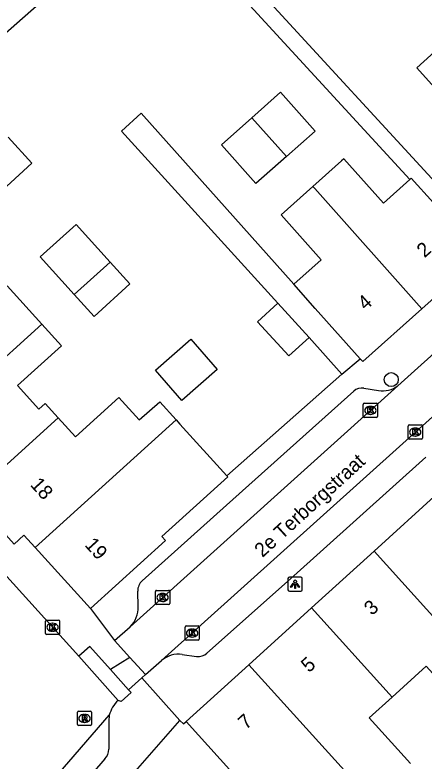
# Model space of a CAD drawing. Extents: x 158352 to 159489, y 383828 to 384597.
# Drawn here: x 159061.5 to 159090.2, y 384109.3 to 384161.6 of the extents above; entities that cross this region are included whole.
import ezdxf

# ---------------------------------------------------------------- set-up
doc = ezdxf.new("R2010")
doc.units = 0
for name, color, linetype in [('IMGEO_Boom', 7, 'Continuous'), ('IMGEO_Kolk', 7, 'Continuous'), ('IMGEO_Lichtpunt', 7, 'Continuous'), ('IMGEO_Muur', 7, 'Continuous'), ('IMGEO_Openbare_ruimte_label', 7, 'Continuous'), ('IMGEO_Pand', 7, 'Continuous'), ('IMGEO_Pand_nummerreeks', 7, 'Continuous'), ('IMGEO_Rijbaan_lokaal_open', 7, 'Continuous'), ('IMGEO_Rioolput', 7, 'Continuous'), ('IMGEO_Voetpad_open', 7, 'Continuous')]:
    doc.layers.add(name, color=color, linetype=linetype)

msp = doc.modelspace()

# ---------------------------------------------------------------- linework, layer by layer
at = {"layer": 'IMGEO_Boom'}
msp.add_circle((159087.914, 384136.058), 0.489, dxfattribs=at)
at = {"layer": 'IMGEO_Kolk'}
for p, q in [((159085.948, 384133.472), (159085.948, 384134.324)), ((159086.023, 384134.398), (159086.875, 384134.398)), ((159086.949, 384134.324), (159086.949, 384133.472)), ((159086.436, 384134.178), (159086.461, 384134.178)), ((159086.875, 384133.398), (159086.023, 384133.398)), ((159086.459, 384133.618), (159086.434, 384133.618)), ((159089.1, 384131.952), (159089.1, 384132.804)), ((159089.175, 384132.878), (159090.027, 384132.878)), ((159090.101, 384132.804), (159090.101, 384131.952)), ((159089.588, 384132.658), (159089.613, 384132.658)), ((159090.027, 384131.878), (159089.175, 384131.878)), ((159089.611, 384132.098), (159089.586, 384132.098)), ((159071.357, 384120.353), (159071.357, 384121.205)), ((159071.432, 384121.279), (159072.284, 384121.279)), ((159072.358, 384121.205), (159072.358, 384120.353)), ((159071.845, 384121.059), (159071.87, 384121.059)), ((159072.284, 384120.279), (159071.432, 384120.279)), ((159071.868, 384120.499), (159071.843, 384120.499)), ((159063.632, 384118.261), (159063.632, 384119.113)), ((159063.707, 384119.187), (159064.559, 384119.187)), ((159064.633, 384119.113), (159064.633, 384118.261)), ((159064.12, 384118.967), (159064.145, 384118.967)), ((159073.435, 384117.855), (159073.435, 384118.707)), ((159073.51, 384118.781), (159074.362, 384118.781)), ((159074.436, 384118.707), (159074.436, 384117.855)), ((159064.559, 384118.187), (159063.707, 384118.187)), ((159064.143, 384118.407), (159064.118, 384118.407)), ((159073.923, 384118.561), (159073.948, 384118.561)), ((159074.362, 384117.781), (159073.51, 384117.781)), ((159073.946, 384118.001), (159073.921, 384118.001))]:
    msp.add_line(p, q, dxfattribs=at)
for points in [[(159085.948, 384133.472), (159085.948, 384134.324)], [(159086.023, 384134.398), (159086.875, 384134.398)], [(159086.949, 384134.324), (159086.949, 384133.472)], [(159086.269, 384134.098), (159086.392, 384134.098), (159086.392, 384133.947), (159086.522, 384134.098), (159086.686, 384134.098), (159086.54, 384133.947), (159086.693, 384133.698), (159086.541, 384133.698), (159086.456, 384133.862), (159086.392, 384133.795), (159086.392, 384133.698), (159086.269, 384133.698), (159086.269, 384134.098)], [(159086.875, 384133.398), (159086.023, 384133.398)], [(159089.1, 384131.952), (159089.1, 384132.804)], [(159089.175, 384132.878), (159090.027, 384132.878)], [(159090.101, 384132.804), (159090.101, 384131.952)], [(159089.421, 384132.578), (159089.544, 384132.578), (159089.544, 384132.427), (159089.674, 384132.578), (159089.838, 384132.578), (159089.692, 384132.427), (159089.845, 384132.178), (159089.693, 384132.178), (159089.608, 384132.342), (159089.544, 384132.275), (159089.544, 384132.178), (159089.421, 384132.178), (159089.421, 384132.578)], [(159090.027, 384131.878), (159089.175, 384131.878)], [(159071.357, 384120.353), (159071.357, 384121.205)], [(159071.432, 384121.279), (159072.284, 384121.279)], [(159072.358, 384121.205), (159072.358, 384120.353)], [(159071.678, 384120.979), (159071.801, 384120.979), (159071.801, 384120.828), (159071.931, 384120.979), (159072.095, 384120.979), (159071.949, 384120.828), (159072.102, 384120.579), (159071.95, 384120.579), (159071.865, 384120.743), (159071.801, 384120.676), (159071.801, 384120.579), (159071.678, 384120.579), (159071.678, 384120.979)], [(159072.284, 384120.279), (159071.432, 384120.279)], [(159063.632, 384118.261), (159063.632, 384119.113)], [(159063.707, 384119.187), (159064.559, 384119.187)], [(159064.633, 384119.113), (159064.633, 384118.261)], [(159063.953, 384118.887), (159064.076, 384118.887), (159064.076, 384118.736), (159064.206, 384118.887), (159064.37, 384118.887), (159064.224, 384118.736), (159064.377, 384118.487), (159064.225, 384118.487), (159064.14, 384118.651), (159064.076, 384118.584), (159064.076, 384118.487), (159063.953, 384118.487), (159063.953, 384118.887)], [(159073.435, 384117.855), (159073.435, 384118.707)], [(159073.51, 384118.781), (159074.362, 384118.781)], [(159074.436, 384118.707), (159074.436, 384117.855)], [(159064.559, 384118.187), (159063.707, 384118.187)], [(159073.756, 384118.481), (159073.879, 384118.481), (159073.879, 384118.33), (159074.009, 384118.481), (159074.173, 384118.481), (159074.027, 384118.33), (159074.18, 384118.081), (159074.028, 384118.081), (159073.943, 384118.245), (159073.879, 384118.178), (159073.879, 384118.081), (159073.756, 384118.081), (159073.756, 384118.481)], [(159074.362, 384117.781), (159073.51, 384117.781)]]:
    msp.add_lwpolyline(points, dxfattribs=at)
for centre, start, end in [((159086.025, 384134.322), 91.552, 178.448), ((159086.025, 384134.322), 91.552, 178.448), ((159086.873, 384134.322), 1.552, 88.448), ((159086.873, 384134.322), 1.552, 88.448), ((159086.025, 384133.474), 181.552, 268.448), ((159086.025, 384133.474), 181.552, 268.448), ((159086.873, 384133.474), 271.552, 358.448), ((159086.873, 384133.474), 271.552, 358.448), ((159089.177, 384132.802), 91.552, 178.448), ((159089.177, 384132.802), 91.552, 178.448), ((159090.025, 384132.802), 1.552, 88.448), ((159090.025, 384132.802), 1.552, 88.448), ((159089.177, 384131.954), 181.552, 268.448), ((159089.177, 384131.954), 181.552, 268.448), ((159090.025, 384131.954), 271.552, 358.448), ((159090.025, 384131.954), 271.552, 358.448), ((159071.434, 384121.203), 91.552, 178.448), ((159071.434, 384121.203), 91.552, 178.448), ((159072.282, 384121.203), 1.552, 88.448), ((159072.282, 384121.203), 1.552, 88.448), ((159071.434, 384120.355), 181.552, 268.448), ((159071.434, 384120.355), 181.552, 268.448), ((159072.282, 384120.355), 271.552, 358.448), ((159072.282, 384120.355), 271.552, 358.448), ((159063.709, 384119.111), 91.552, 178.448), ((159063.709, 384119.111), 91.552, 178.448), ((159064.557, 384119.111), 1.552, 88.448), ((159064.557, 384119.111), 1.552, 88.448), ((159073.512, 384118.705), 91.552, 178.448), ((159073.512, 384118.705), 91.552, 178.448), ((159074.36, 384118.705), 1.552, 88.448), ((159074.36, 384118.705), 1.552, 88.448), ((159063.709, 384118.263), 181.552, 268.448), ((159063.709, 384118.263), 181.552, 268.448), ((159064.557, 384118.263), 271.552, 358.448), ((159064.557, 384118.263), 271.552, 358.448), ((159073.512, 384117.857), 181.552, 268.448), ((159073.512, 384117.857), 181.552, 268.448), ((159074.36, 384117.857), 271.552, 358.448), ((159074.36, 384117.857), 271.552, 358.448)]:
    msp.add_arc(centre, 0.0765, start, end, dxfattribs=at)
for centre, major_axis, ratio, start_param, end_param in [((159086.435, 384133.898), (-0.387, 0.002), 0.722429, 4.712389, 7.853982), ((159086.46, 384133.898), (-0.39, 0.002), 0.717154, 1.570796, 4.712389), ((159089.587, 384132.378), (-0.387, 0.002), 0.722429, 4.712389, 7.853982), ((159089.612, 384132.378), (-0.39, 0.002), 0.717154, 1.570796, 4.712389), ((159071.844, 384120.779), (-0.387, 0.002), 0.722429, 4.712389, 7.853982), ((159071.869, 384120.779), (-0.39, 0.002), 0.717154, 1.570796, 4.712389), ((159064.119, 384118.687), (-0.387, 0.002), 0.722429, 4.712389, 7.853982), ((159064.144, 384118.687), (-0.39, 0.002), 0.717154, 1.570796, 4.712389), ((159073.922, 384118.281), (-0.387, 0.002), 0.722429, 4.712389, 7.853982), ((159073.947, 384118.281), (-0.39, 0.002), 0.717154, 1.570796, 4.712389)]:
    msp.add_ellipse(centre, major_axis=major_axis, ratio=ratio, start_param=start_param, end_param=end_param, dxfattribs=at)
at = {"layer": 'IMGEO_Lichtpunt'}
for p, q in [((159080.664, 384122.112), (159080.664, 384121.305)), ((159080.664, 384122.112), (159080.664, 384121.305)), ((159081.566, 384122.207), (159080.758, 384122.207)), ((159081.566, 384122.207), (159080.758, 384122.207)), ((159081.66, 384121.305), (159081.66, 384122.112)), ((159081.66, 384121.305), (159081.66, 384122.112)), ((159080.758, 384121.211), (159081.566, 384121.211)), ((159080.758, 384121.211), (159081.566, 384121.211))]:
    msp.add_line(p, q, dxfattribs=at)
for points in [[(159081.038, 384121.776), (159081.077, 384121.748), (159080.889, 384121.486), (159080.851, 384121.513), (159081.038, 384121.776)], [(159081.14, 384121.728), (159081.187, 384121.728), (159081.187, 384121.406), (159081.14, 384121.406), (159081.14, 384121.728)], [(159081.25, 384121.748), (159081.288, 384121.775), (159081.475, 384121.513), (159081.436, 384121.485), (159081.25, 384121.748)]]:
    msp.add_lwpolyline(points, dxfattribs=at)
msp.add_circle((159081.163, 384121.91), 0.0994, dxfattribs=at)
for centre, start, end in [((159080.758, 384122.112), 90, 180), ((159080.758, 384122.112), 90, 180), ((159081.566, 384122.112), 0, 90), ((159081.566, 384122.112), 0, 90), ((159080.758, 384121.305), 180, 270), ((159080.758, 384121.305), 180, 270), ((159081.566, 384121.305), 270, 0), ((159081.566, 384121.305), 270, 360)]:
    msp.add_arc(centre, 0.0946, start, end, dxfattribs=at)
at = {"layer": 'IMGEO_Muur'}
msp.add_lwpolyline([(159076.363, 384129.322), (159084.437, 384136.452)], dxfattribs=at)
at = {"layer": 'IMGEO_Pand'}
for points in [[(159091.375, 384156.086), (159089.711, 384157.932), (159091.913, 384159.917), (159093.973, 384161.774), (159094.545, 384161.139), (159094.761, 384160.899), (159096.408, 384162.384), (159096.192, 384162.624), (159093.094, 384166.059)], [(159080.551, 384151.706), (159082.568, 384153.493), (159080.145, 384156.213), (159078.13, 384154.428)], [(159080.551, 384151.706), (159078.415, 384149.814), (159075.986, 384152.529), (159078.13, 384154.428)], [(159078.13, 384154.428), (159080.551, 384151.706)], [(159058.618, 384150.901), (159060.29, 384149.055), (159062.69, 384151.23), (159061.019, 384153.075)], [(159089.225, 384150.106), (159087.378, 384148.427), (159084.593, 384151.554), (159084.427, 384151.406), (159082.413, 384149.613)], [(159094.209, 384144.717), (159090.884, 384148.451), (159089.322, 384150.194), (159089.225, 384150.106)], [(159081.076, 384142.745), (159082.983, 384144.467), (159080.175, 384147.619), (159082.413, 384149.613)], [(159082.413, 384149.613), (159082.55, 384149.459), (159090.058, 384141.019)], [(159068.172, 384144.304), (159065.784, 384146.939), (159063.274, 384144.665), (159065.662, 384142.03)], [(159065.662, 384142.03), (159067.051, 384140.497), (159069.562, 384142.771), (159068.172, 384144.304)], [(159068.172, 384144.304), (159065.662, 384142.03)], [(159090.058, 384141.019), (159094.209, 384144.717)], [(159056.462, 384141.322), (159057.822, 384139.82), (159060.939, 384142.644), (159063.373, 384139.957)], [(159085.738, 384137.516), (159082.583, 384141.057), (159081.076, 384142.745)], [(159079.955, 384141.417), (159078.529, 384140.117), (159080.716, 384137.716), (159082.142, 384139.016)], [(159082.142, 384139.016), (159079.955, 384141.417)], [(159090.058, 384141.019), (159085.909, 384137.324), (159085.738, 384137.516)], [(159063.373, 384139.957), (159054.8, 384132.191)], [(159063.373, 384139.957), (159064.761, 384138.424), (159061.684, 384135.638), (159063.178, 384133.989), (159063.621, 384134.39), (159064.533, 384133.383)], [(159073.847, 384138.887), (159075.698, 384136.766), (159073.218, 384134.602), (159071.367, 384136.724), (159073.847, 384138.887)], [(159064.533, 384133.383), (159065.741, 384132.05), (159068.788, 384134.81), (159070.207, 384133.243), (159071.657, 384134.5), (159072.802, 384133.248)], [(159058.594, 384128.003), (159064.303, 384133.174), (159064.533, 384133.383)], [(159062.912, 384124.289), (159072.802, 384133.248)], [(159072.802, 384133.248), (159073.08, 384132.945), (159076.363, 384129.322)], [(159076.363, 384129.322), (159076.437, 384129.24), (159071.812, 384125.051), (159072.056, 384124.782), (159066.787, 384120.01)], [(159062.912, 384124.289), (159062.127, 384125.155), (159061.436, 384124.528), (159058.426, 384127.851), (159058.594, 384128.003)], [(159086.703, 384124.026), (159091.19, 384128.088)], [(159066.787, 384120.01), (159062.912, 384124.289)], [(159086.703, 384124.026), (159082.304, 384120.043)], [(159096.008, 384113.749), (159086.703, 384124.026)], [(159077.905, 384116.061), (159082.304, 384120.043)], [(159082.304, 384120.043), (159087.761, 384114.016), (159087.97, 384113.786)], [(159077.905, 384116.061), (159073.507, 384112.078)], [(159086.474, 384106.597), (159086.403, 384106.676), (159077.905, 384116.061)], [(159094.013, 384111.943), (159090.374, 384115.962), (159087.97, 384113.786)], [(159087.97, 384113.786), (159086.364, 384112.332), (159089.267, 384109.125)], [(159069.128, 384107.669), (159073.079, 384112.15)], [(159073.079, 384112.15), (159073.32, 384111.909), (159073.507, 384112.078)], [(159073.507, 384112.078), (159079.161, 384105.832)]]:
    msp.add_lwpolyline(points, dxfattribs=at)
at = {"layer": 'IMGEO_Rijbaan_lokaal_open'}
for points in [[(159065.968, 384116.658), (159044.215, 384140.706)], [(159088.37, 384135.624), (159092.088, 384138.974)], [(159094.286, 384136.578), (159071.791, 384116.352)], [(159069.58, 384118.73), (159088.37, 384135.624)], [(159068.476, 384117.752), (159069.58, 384118.73)], [(159069.57, 384116.559), (159068.476, 384117.752)], [(159065.968, 384116.658), (159068.743, 384113.557)], [(159070.664, 384115.366), (159069.57, 384116.559)], [(159070.664, 384115.366), (159071.791, 384116.352)], [(159054.813, 384097.177), (159068.118, 384112.515)]]:
    msp.add_lwpolyline(points, dxfattribs=at)
msp.add_arc((159070.165, 384111.996), 2.112, 132.327, 165.7617, dxfattribs=at)
at = {"layer": 'IMGEO_Rioolput'}
for p, q in [((159065.876, 384111.873), (159065.876, 384112.725)), ((159065.951, 384112.799), (159066.803, 384112.799)), ((159066.364, 384112.579), (159066.389, 384112.579)), ((159066.877, 384112.725), (159066.877, 384111.873)), ((159066.803, 384111.799), (159065.951, 384111.799)), ((159066.387, 384112.019), (159066.362, 384112.019))]:
    msp.add_line(p, q, dxfattribs=at)
for points in [[(159065.876, 384111.873), (159065.876, 384112.725)], [(159065.951, 384112.799), (159066.803, 384112.799)], [(159066.465, 384112.497), (159066.213, 384112.499), (159066.213, 384112.099)], [(159066.391, 384112.418), (159066.337, 384112.418), (159066.337, 384112.337)], [(159066.337, 384112.337), (159066.389, 384112.337)], [(159066.877, 384112.725), (159066.877, 384111.873)], [(159066.803, 384111.799), (159065.951, 384111.799)], [(159066.213, 384112.099), (159066.337, 384112.099), (159066.337, 384112.261), (159066.348, 384112.261)], [(159066.395, 384112.232), (159066.466, 384112.099), (159066.606, 384112.099), (159066.541, 384112.225)]]:
    msp.add_lwpolyline(points, dxfattribs=at)
for centre, radius, start, end in [((159065.953, 384112.723), 0.0765, 91.552, 178.448), ((159065.953, 384112.723), 0.0765, 91.552, 178.448), ((159066.373, 384112.526), 0.19, 274.7715, 282.9687), ((159066.397, 384112.322), 0.0964, 77.0061, 93.1865), ((159066.411, 384112.379), 0.0378, 276.6634, 79.6772), ((159066.464, 384112.387), 0.109, 350.3612, 89.416), ((159066.462, 384112.387), 0.112, 277.5842, 350.9817), ((159066.801, 384112.723), 0.0765, 1.552, 88.448), ((159066.801, 384112.723), 0.0765, 1.552, 88.448), ((159065.953, 384111.875), 0.0765, 181.552, 268.448), ((159065.953, 384111.875), 0.0765, 181.552, 268.448), ((159066.347, 384112.208), 0.0533, 26.0293, 88.6989), ((159066.446, 384112.172), 0.108, 29.5134, 73.7905), ((159066.801, 384111.875), 0.0765, 271.552, 358.448), ((159066.801, 384111.875), 0.0765, 271.552, 358.448)]:
    msp.add_arc(centre, radius, start, end, dxfattribs=at)
for centre, major_axis, ratio, start_param, end_param in [((159066.363, 384112.299), (-0.387, 0.002), 0.722429, 4.712389, 7.853982), ((159066.388, 384112.299), (-0.39, 0.002), 0.717154, 1.570796, 4.712389)]:
    msp.add_ellipse(centre, major_axis=major_axis, ratio=ratio, start_param=start_param, end_param=end_param, dxfattribs=at)
at = {"layer": 'IMGEO_Voetpad_open'}
for points in [[(159049.259, 384150.207), (159067.497, 384166.251), (159067.429, 384167.886), (159067.181, 384168.179)], [(159089.225, 384150.106), (159074.513, 384166.093), (159074.61, 384166.182), (159075.381, 384166.892), (159095.074, 384145.493)], [(159081.076, 384142.745), (159070.36, 384154.749), (159068.966, 384153.479), (159079.955, 384141.417)], [(159082.142, 384139.016), (159084.437, 384136.452)], [(159084.437, 384136.452), (159085.738, 384137.516)], [(159076.363, 384129.322), (159084.437, 384136.452)], [(159085.991, 384135.457), (159087.019, 384135.3)], [(159070.426, 384121.947), (159076.357, 384127.254), (159085.277, 384135.244)], [(159074.976, 384116.866), (159080.851, 384122.093), (159090.337, 384130.622)], [(159070.149, 384120.134), (159070.116, 384121.224)], [(159066.787, 384120.01), (159068.476, 384117.752)], [(159068.193, 384115.732), (159066.743, 384117.352), (159065.968, 384116.658)], [(159069.57, 384116.559), (159068.193, 384115.732)], [(159073.245, 384116.785), (159074.247, 384116.645)], [(159068.193, 384115.732), (159069.473, 384114.301)], [(159069.473, 384114.301), (159070.408, 384115.137)], [(159070.408, 384115.137), (159070.664, 384115.366)], [(159073.079, 384112.15), (159070.408, 384115.137)], [(159069.473, 384114.301), (159069.642, 384114.112), (159068.94, 384113.488), (159068.743, 384113.557)], [(159068.118, 384112.515), (159068.096, 384112.115), (159068.076, 384110.141)], [(159067.815, 384109.452), (159058.002, 384098.104)]]:
    msp.add_lwpolyline(points, dxfattribs=at)
for centre, radius, start, end in [((159085.861, 384134.59), 0.877, 81.4785, 131.7432), ((159087.305, 384137.084), 1.807, 260.878, 306.0942), ((159071.047, 384121.253), 0.931, 131.8132, 181.7705), ((159068.269, 384120.079), 1.881, 314.1946, 1.6829), ((159072.994, 384114.97), 1.833, 82.1318, 131.0352), ((159074.374, 384117.54), 0.904, 261.9492, 311.7807), ((159067.012, 384110.15), 1.064, 318.9875, 359.5181)]:
    msp.add_arc(centre, radius, start, end, dxfattribs=at)

# ---------------------------------------------------------------- texts
at = {"layer": 'IMGEO_Openbare_ruimte_label'}
msp.add_text('2e Terborgstraat', height=1, rotation=42.4471, dxfattribs=at).set_placement((159078.868, 384123.54))
at = {"layer": 'IMGEO_Pand_nummerreeks'}
for s, rotation, p in [('2', 41.6941, (159090.251, 384144.566)), ('4', 41.6922, (159086.102, 384140.871)), ('18', 312.1752, (159062.519, 384128.652)), ('19', 312.1736, (159066.338, 384124.436)), ('3', 42.1568, (159086.556, 384119.468)), ('5', 42.1568, (159082.135, 384115.466)), ('7', 42.1582, (159077.715, 384111.464))]:
    msp.add_text(s, height=1, rotation=rotation, dxfattribs=at).set_placement(p)

doc.saveas('drawing.dxf')
